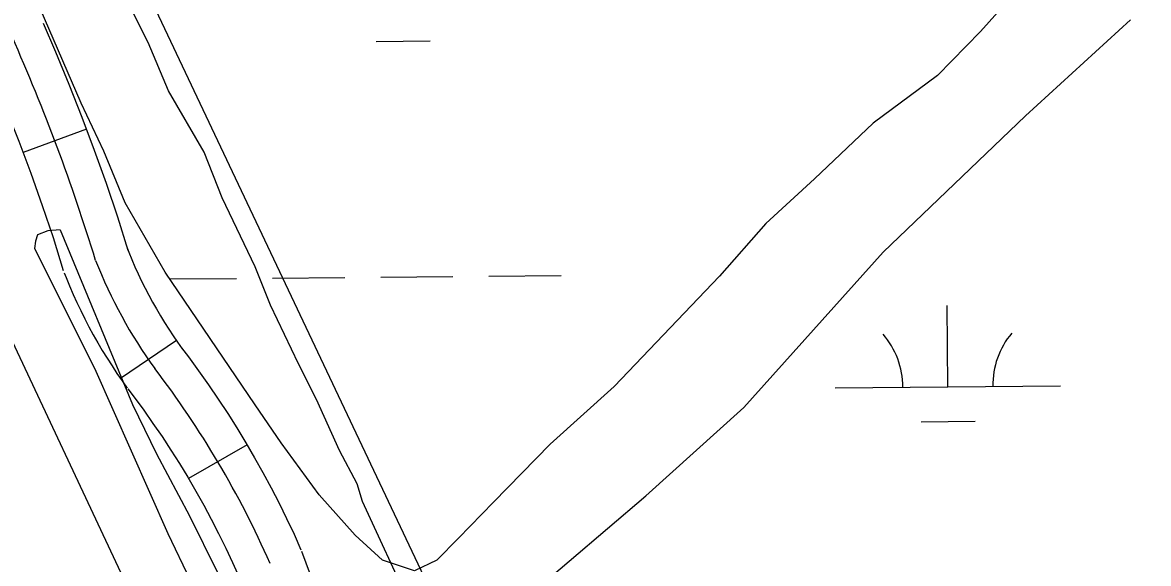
# Model space of a CAD drawing. Extents: x 3568792 to 3606828, y 529143 to 554785.
# Drawn here: x 3582143.4 to 3582642.8, y 541157.5 to 541397.6 of the extents above; entities that cross this region are included whole.
import ezdxf

# ---------------------------------------------------------------- set-up
doc = ezdxf.new("R2010")
doc.units = 0
for name, color, linetype in [('V-ROAD-CNTR', 7, 'Continuous'), ('V-SITE-VEGE', 7, 'Continuous'), ('V-TOPO-SHOR', 7, 'Continuous'), ('V-UTIL-LINE', 7, 'Continuous'), ('V-WETL-SWMP', 7, 'Continuous')]:
    doc.layers.add(name, color=color, linetype=linetype)

msp = doc.modelspace()

# ---------------------------------------------------------------- linework, layer by layer
at = {"layer": 'V-ROAD-CNTR'}
for p, q in [((3582171.71, 541350.28), (3582143.58, 541339.87)), ((3582211.61, 541256.44), (3582186.83, 541239.53)), ((3582242.98, 541210.15), (3582217, 541195.15))]:
    msp.add_line(p, q, dxfattribs=at)
for points in [[(3582152.47, 541397.29), (3582157.95, 541384.61), (3582163.94, 541370.24), (3582169.73, 541355.64), (3582175.18, 541340.9), (3582180.42, 541326.23), (3582185.43, 541311.39), (3582190.09, 541296.49)], [(3582124.93, 541385.39), (3582130.34, 541372.88), (3582136.15, 541358.94), (3582141.71, 541344.91), (3582146.99, 541330.65), (3582152.08, 541316.38), (3582156.9, 541302.12), (3582161.45, 541287.54)], [(3582189.71, 541297.56), (3582190.48, 541295.61), (3582191.82, 541292.36), (3582193.2, 541289.18), (3582194.66, 541286), (3582196.17, 541282.82), (3582197.74, 541279.67), (3582199.34, 541276.57), (3582200.98, 541273.53), (3582202.73, 541270.48), (3582204.51, 541267.43), (3582206.31, 541264.48), (3582208.21, 541261.52), (3582210.16, 541258.57), (3582212.1, 541255.72), (3582214.2, 541252.79)], [(3582161.83, 541286.48), (3582162.67, 541284.37), (3582164.18, 541280.69), (3582165.81, 541276.94), (3582167.48, 541273.3), (3582169.19, 541269.71), (3582170.98, 541266.09), (3582172.83, 541262.54), (3582174.76, 541258.96), (3582176.76, 541255.46), (3582178.76, 541252.04), (3582180.87, 541248.57), (3582183.06, 541245.17), (3582185.23, 541241.86), (3582187.52, 541238.52), (3582189.82, 541235.31)], [(3582213.94, 541253.14), (3582216.93, 541249.22), (3582221.49, 541243), (3582225.87, 541236.76), (3582230.15, 541230.49), (3582234.37, 541224.07), (3582238.44, 541217.64), (3582242.44, 541211.07), (3582246.28, 541204.44), (3582249.99, 541197.84), (3582253.64, 541191.07), (3582257.13, 541184.24), (3582260.5, 541177.45), (3582263.79, 541170.53), (3582266.88, 541163.61)], [(3582190.08, 541234.96), (3582192.91, 541231.25), (3582197.12, 541225.51), (3582201.2, 541219.68), (3582205.23, 541213.79), (3582209.16, 541207.81), (3582212.96, 541201.81), (3582216.64, 541195.76), (3582220.21, 541189.58), (3582223.72, 541183.35), (3582227.08, 541177.13), (3582230.33, 541170.75), (3582233.52, 541164.34), (3582236.55, 541157.96), (3582239.5, 541151.36)], [(3582319.3, 541052.1), (3582313.08, 541062.95), (3582307.21, 541073.77), (3582301.48, 541084.77), (3582295.86, 541095.87), (3582290.54, 541107.01), (3582285.4, 541118.27), (3582280.37, 541129.63), (3582275.64, 541141.02), (3582271.1, 541152.51), (3582267.23, 541162.78)]]:
    msp.add_lwpolyline(points, dxfattribs=at)
for centre, radius, start, end in [((3581332.25, 541033.76), 882.17, 17.02253, 23.91206), ((3582376.38, 541370.59), 215.45, 201.3877, 215.9662), ((3581866.04, 540986.99), 423.03, 23.7683, 37.4214)]:
    msp.add_arc(centre, radius, start, end, dxfattribs=at)
at = {"layer": 'V-SITE-VEGE'}
msp.add_lwpolyline([(3582336.01, 541100.04), (3582336.01, 541102.31), (3582324.69, 541121.56), (3582319.03, 541129.48), (3582315.64, 541138.54), (3582294.13, 541184.96), (3582291.87, 541192.89), (3582283.95, 541207.61), (3582273.76, 541230.26), (3582265.83, 541246.11), (3582253.38, 541272.15), (3582246.59, 541289.13), (3582231.88, 541319.71), (3582223.95, 541340.09), (3582208.11, 541367.26), (3582199.05, 541388.78), (3582180.94, 541425.01), (3582171.89, 541447.65), (3582160.57, 541470.3), (3582150.38, 541489.55), (3582135.66, 541516.72)], dxfattribs=at)
at = {"layer": 'V-TOPO-SHOR'}
for points in [[(3582160.1, 541305.59), (3582154.6, 541305.13), (3582150.02, 541303.3), (3582149.1, 541300.55), (3582148.64, 541297.34), (3582175.22, 541244.15), (3582207.76, 541170.79)], [(3582160.1, 541305.59), (3582192.18, 541228.1), (3582202.72, 541206.1), (3582217.39, 541178.59)], [(3582217.39, 541178.59), (3582291, 541029.57), (3582308.61, 540999.35), (3582318.37, 540986.5), (3582324.6, 540980.04), (3582336.29, 540974.41), (3582363.42, 540970.32), (3582382.56, 540976.34), (3582420.13, 541000.17), (3582455.05, 541027.68), (3582470.53, 541031.95), (3582479.6, 541031.8), (3582492.1, 541020.7), (3582496.46, 541010.66), (3582499.76, 540991.57), (3582495.95, 540980.75), (3582475.7, 540962.96), (3582429.68, 540922.05), (3582400.06, 540886.29), (3582385.9, 540852.99)], [(3582207.76, 541170.79), (3582267.29, 541046.49), (3582273.02, 541030.22), (3582278.53, 541014.57), (3582322.6, 540941.3), (3582351.32, 540871.01), (3582402.96, 540762.25), (3582481.62, 540590.48), (3582559.42, 540421.45), (3582587.34, 540357.52), (3582592.09, 540348.63), (3582594.79, 540343.59)]]:
    msp.add_lwpolyline(points, dxfattribs=at)
at = {"layer": 'V-UTIL-LINE'}
for points in [[(3576104.46, 549614.54), (3575980.62, 549380.7), (3575975.63, 549330.04), (3575795.67, 548982.23), (3575847.04, 548939.28), (3577996.32, 547114.27), (3577969.61, 547146.54), (3578424.4, 546757.64), (3580608.21, 544894.2), (3580586.22, 544823.94), (3580566.44, 544763.82), (3580835.96, 544259.36), (3581735.41, 542392.72), (3581735.41, 542392.05), (3583243.88, 539198.56), (3583455.72, 538592.3), (3583631.01, 538180.39), (3585262.89, 534650.95)], [(3585128.28, 534649.82), (3583719.58, 537704.21), (3582542.5, 540395.46), (3580772.23, 544169.55), (3580472.69, 544757.34), (3580549.24, 544846.05), (3580609.07, 544913.13), (3580567.39, 544989.09), (3578476.09, 546727.52), (3578101.46, 547060.86), (3578033.77, 547070.02), (3577965.68, 547126.36), (3576392.6, 548421.7), (3576369.9, 548541.53), (3575884.16, 548880.27), (3575580.12, 549146.93), (3575181.36, 549483.57), (3575183.42, 549530.06)]]:
    msp.add_lwpolyline(points, dxfattribs=at)
at = {"layer": 'V-WETL-SWMP'}
for p, q in [((3582300.22, 541389.19), (3582324.22, 541389.39)), ((3582350.26, 541284.96), (3582382.25, 541285.23)), ((3582208.63, 541283.77), (3582238.26, 541284.02)), ((3582254.26, 541284.15), (3582286.26, 541284.42)), ((3582302.26, 541284.56), (3582334.26, 541284.83)), ((3582553.8, 541235.94), (3582553.49, 541271.94)), ((3582503.8, 541235.52), (3582603.79, 541236.36)), ((3582541.93, 541220.41), (3582565.92, 541220.61))]:
    msp.add_line(p, q, dxfattribs=at)
for points in [[(3582169.43, 541361.81), (3582067.83, 541596.21), (3581959.46, 541824.91), (3581899.35, 541934.24), (3581883.87, 541973.42), (3581882.05, 541991.65), (3581883.87, 542010.78), (3581895.72, 542033.55), (3581937.64, 542078.19), (3581950.39, 542091.85), (3581959.51, 542111.89), (3581957.69, 542131.03), (3581951.31, 542149.25), (3581932.19, 542184.78), (3581840.19, 542320.55), (3581779.17, 542408.93), (3581775.53, 542418.04), (3581775.53, 542424.42), (3581778.26, 542431.71), (3581787.37, 542438.99)], [(3582596.36, 541425.09), (3582568.22, 541393.52), (3582549.16, 541374.13), (3582520.71, 541352.92), (3582494.66, 541328.22), (3582473.13, 541308.38), (3582452.53, 541285.07), (3582405.86, 541236.07), (3582377.34, 541210.43), (3582352.26, 541184.73), (3582336.71, 541168.73), (3582327.18, 541159.03), (3582317.24, 541154.27), (3582303.02, 541158.95), (3582290.89, 541170), (3582274.93, 541188.01), (3582258.06, 541210.97), (3582246.52, 541227.92), (3582206.6, 541286.76), (3582188.89, 541317.62), (3582179.42, 541340.45), (3582169.43, 541361.81)], [(3582368.82, 541144.04), (3582419.83, 541187.54), (3582463.38, 541226.72), (3582525.17, 541295.67), (3582588.29, 541356.22), (3582634.85, 541398.81)]]:
    msp.add_lwpolyline(points, dxfattribs=at)
for centre, start, end in [((3582498.55, 541235.95), 359.7115, 41.2552), ((3582609.03, 541236.88), 139.7115, 181.2552)]:
    msp.add_arc(centre, 35.25, start, end, dxfattribs=at)

doc.saveas('drawing.dxf')
